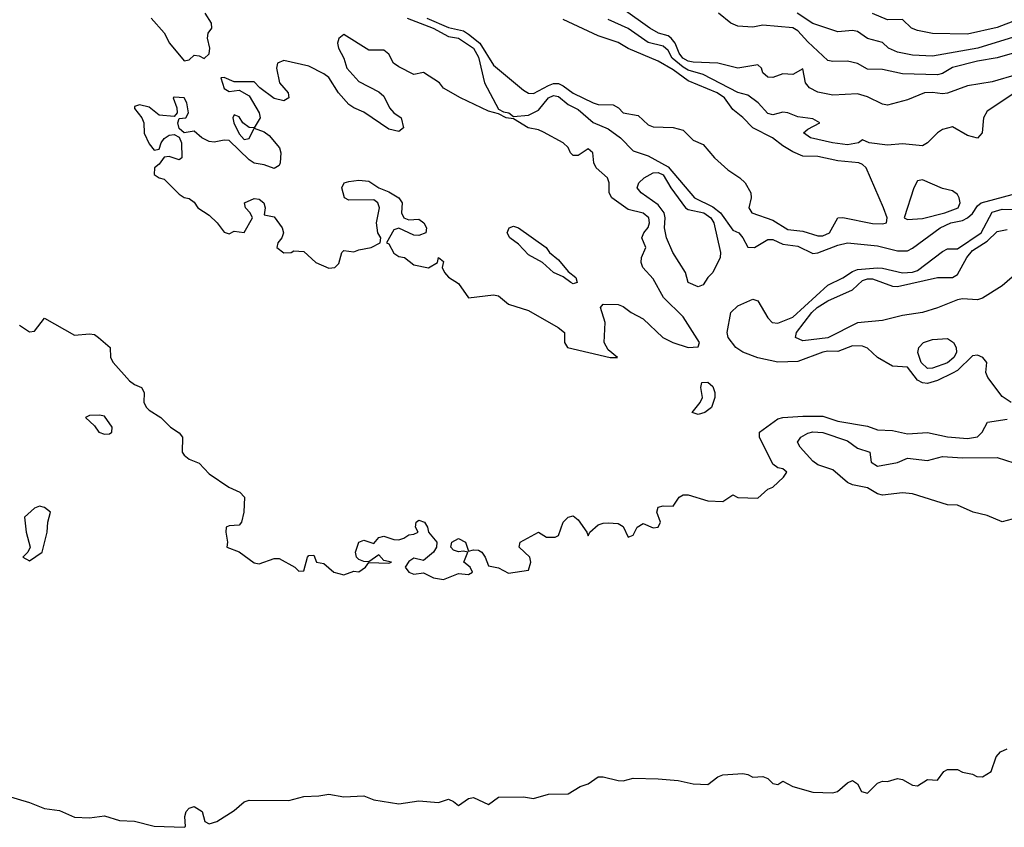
# Model space of a CAD drawing. Header units: metres. Extents: x -46681 to -43747, y -240911 to -237677.
# Tile 670 of 1056: x -45165 to -45066, y -238843 to -238762. Entities that reach past the tile are written whole.
import ezdxf

# ---------------------------------------------------------------- set-up
doc = ezdxf.new("R2010")
doc.units = ezdxf.units.M
doc.layers.add('CONTOUR_INDEX', color=1, linetype='Continuous')
doc.layers.add('CONTOUR_INTER', color=3, linetype='Continuous')

msp = doc.modelspace()

# ---------------------------------------------------------------- linework, layer by layer
at = {"layer": 'CONTOUR_INDEX', "elevation": 60}
for points in [[(-45063.595, -238764.63), (-45066.595, -238765.489), (-45068.595, -238765.822), (-45071.095, -238766.468), (-45072.095, -238767.062), (-45072.595, -238767.22), (-45076.095, -238767.102), (-45078.095, -238766.676), (-45079.595, -238766.621), (-45080.595, -238766.07), (-45081.595, -238765.836), (-45083.095, -238765.879), (-45083.595, -238765.755), (-45085.595, -238763.903), (-45086.595, -238762.798), (-45087.095, -238762.483), (-45090.095, -238762.213), (-45091.095, -238762.425), (-45092.595, -238762.343), (-45093.299, -238762.02), (-45094.545, -238761.02)], [(-45063.095, -238785.751), (-45066.095, -238788.33), (-45068.095, -238789.568), (-45068.595, -238789.76), (-45070.095, -238789.645), (-45070.595, -238789.737), (-45072.595, -238790.556), (-45074.095, -238791.015), (-45076.095, -238791.302), (-45078.095, -238791.81), (-45080.595, -238792.036), (-45083.595, -238793.559), (-45086.095, -238793.867), (-45086.809, -238793.52), (-45086.714, -238793.02), (-45085.177, -238791.02), (-45084.635, -238790.52), (-45083.595, -238789.841), (-45081.095, -238788.731), (-45080.095, -238787.796), (-45079.595, -238787.639), (-45079.095, -238787.653), (-45077.095, -238788.387), (-45076.595, -238788.421), (-45072.595, -238787.496), (-45071.095, -238787.515), (-45070.595, -238787.196), (-45069.644, -238785.52), (-45069.095, -238784.807), (-45067.595, -238783.865), (-45066.595, -238782.908), (-45065.595, -238782.694)], [(-45073.985, -238794.02), (-45073.095, -238793.718), (-45071.595, -238793.606), (-45071.001, -238794.02), (-45070.717, -238794.52), (-45070.693, -238795.02), (-45070.954, -238795.52), (-45071.595, -238796.072), (-45073.095, -238796.601), (-45073.595, -238796.611), (-45074.225, -238796.02), (-45074.545, -238795.02), (-45074.458, -238794.52), (-45073.985, -238794.02)], [(-45064.595, -238811.598), (-45066.095, -238811.978), (-45067.595, -238811.357), (-45069.027, -238811.02), (-45070.595, -238810.336), (-45071.595, -238810.295), (-45075.095, -238809.179), (-45076.095, -238809.079), (-45078.095, -238809.327), (-45078.595, -238809.18), (-45079.595, -238808.584), (-45081.095, -238808.276), (-45081.595, -238808.043), (-45083.095, -238806.775), (-45084.595, -238806.264), (-45085.095, -238805.914), (-45086.364, -238804.52), (-45086.635, -238804.02), (-45086.283, -238803.52), (-45085.595, -238803.106), (-45085.095, -238802.989), (-45084.095, -238803.038), (-45081.595, -238803.885), (-45080.595, -238804.615), (-45079.381, -238805.02), (-45079.244, -238806.02), (-45078.595, -238806.406), (-45076.595, -238806.033), (-45075.595, -238805.604), (-45073.595, -238805.852), (-45072.095, -238805.46), (-45070.095, -238805.578), (-45066.595, -238805.537), (-45064.095, -238806.335)], [(-45168.595, -238838.655), (-45163.595, -238840.109), (-45162.095, -238840.701), (-45160.595, -238840.916), (-45159.095, -238841.569), (-45157.595, -238841.66), (-45156.095, -238841.451), (-45154.595, -238841.927), (-45153.095, -238841.982), (-45151.095, -238842.493), (-45148.095, -238842.594), (-45147.96, -238842.52), (-45148.039, -238841.52), (-45147.886, -238841.02), (-45147.595, -238840.676), (-45147.095, -238840.504), (-45146.304, -238841.02), (-45146.045, -238842.02), (-45145.595, -238842.238), (-45144.822, -238842.02), (-45143.095, -238840.927), (-45142.095, -238840.032), (-45141.595, -238839.86), (-45137.595, -238839.906), (-45136.095, -238839.51), (-45134.595, -238839.447), (-45133.595, -238839.269), (-45132.095, -238839.533), (-45130.095, -238839.431), (-45129.095, -238839.839), (-45126.595, -238840.258), (-45124.595, -238839.926), (-45122.595, -238840.118), (-45121.595, -238839.777), (-45121.095, -238839.996), (-45120.595, -238840.404), (-45119.595, -238839.708), (-45119.095, -238839.625), (-45117.595, -238840.297), (-45116.595, -238839.574), (-45114.095, -238839.537), (-45113.095, -238839.703), (-45111.595, -238839.274), (-45109.595, -238839.226), (-45108.404, -238838.52), (-45107.595, -238838.234), (-45106.595, -238837.554), (-45106.095, -238837.534), (-45104.595, -238837.915), (-45104.095, -238837.922), (-45103.095, -238837.661), (-45100.595, -238837.744), (-45098.595, -238837.891), (-45097.095, -238838.252), (-45095.595, -238838.295), (-45094.595, -238837.524), (-45094.095, -238837.329), (-45092.095, -238837.19), (-45091.595, -238837.293), (-45091.095, -238837.578), (-45090.095, -238837.505), (-45089.595, -238837.712), (-45089.095, -238838.221), (-45088.595, -238838.299), (-45088.095, -238837.968), (-45087.087, -238838.52), (-45085.095, -238839.078), (-45083.095, -238839.153), (-45082.611, -238839.02), (-45081.595, -238838.152), (-45081.095, -238837.9), (-45080.595, -238838.23), (-45080.211, -238839.02), (-45079.595, -238839.183), (-45078.595, -238838.17), (-45078.095, -238837.964), (-45077.595, -238838.001), (-45076.595, -238837.703), (-45076.095, -238837.791), (-45075.095, -238838.384), (-45074.595, -238838.448), (-45073.595, -238837.812), (-45072.595, -238837.887), (-45071.955, -238837.02), (-45071.595, -238836.793), (-45070.595, -238836.816), (-45070.095, -238837.055), (-45069.095, -238837.264), (-45068.644, -238837.52), (-45068.095, -238837.542), (-45067.203, -238837.02), (-45066.716, -238835.52), (-45066.263, -238835.02), (-45065.595, -238834.717)]]:
    msp.add_lwpolyline(points, dxfattribs=at)
at = {"layer": 'CONTOUR_INTER'}
for points, elevation in [([(-45151.418, -238761.52), (-45150.095, -238762.983), (-45149.581, -238764.02), (-45148.095, -238765.796), (-45147.595, -238765.711), (-45147.095, -238765.226), (-45146.595, -238765.287), (-45146.095, -238765.566), (-45145.595, -238765.086), (-45145.545, -238764.52), (-45145.757, -238763.52), (-45145.705, -238763.02), (-45145.322, -238762.52), (-45145.346, -238762.02), (-45145.983, -238761.02)], 58), ([(-45064.595, -238767.164), (-45067.095, -238767.896), (-45069.595, -238768.295), (-45071.595, -238769.038), (-45072.095, -238769.119), (-45073.095, -238768.974), (-45073.901, -238769.02), (-45075.595, -238769.72), (-45077.595, -238770.241), (-45078.095, -238770.157), (-45079.595, -238769.396), (-45080.595, -238769.103), (-45083.095, -238769.243), (-45084.595, -238768.926), (-45085.407, -238768.52), (-45085.816, -238768.02), (-45086.095, -238766.617), (-45087.095, -238767.164), (-45088.095, -238767.118), (-45089.095, -238767.465), (-45089.595, -238767.448), (-45090.094, -238767.02), (-45090.228, -238766.52), (-45090.595, -238766.218), (-45092.595, -238766.553), (-45094.595, -238766.023), (-45097.095, -238765.941), (-45097.595, -238765.828), (-45098.125, -238765.52), (-45098.496, -238765.02), (-45098.875, -238764.02), (-45099.294, -238763.52), (-45099.595, -238763.292), (-45100.565, -238763.02), (-45101.438, -238762.52), (-45104.095, -238760.639)], 59), ([(-45064.095, -238763.157), (-45068.546, -238764.52), (-45073.095, -238765.343), (-45075.095, -238765.24), (-45076.595, -238764.932), (-45077.493, -238764.52), (-45078.095, -238763.965), (-45079.595, -238763.563), (-45080.595, -238762.878), (-45081.095, -238762.759), (-45082.595, -238762.901), (-45085.095, -238762.071), (-45086.663, -238761.02)], 61), ([(-45064.595, -238761.701), (-45066.595, -238762.475), (-45069.595, -238763.133), (-45073.095, -238763.063), (-45074.595, -238762.751), (-45075.184, -238762.52), (-45076.095, -238761.677), (-45077.595, -238761.692), (-45079.095, -238761.071)], 62), ([(-45125.749, -238761.52), (-45123.154, -238762.52), (-45121.595, -238763.366), (-45120.595, -238763.535), (-45119.096, -238764.52), (-45118.595, -238765.448), (-45118.008, -238768.02), (-45116.595, -238770.65), (-45116.095, -238770.92), (-45115.556, -238771.02), (-45115.095, -238771.381), (-45113.595, -238771.23), (-45112.595, -238770.744), (-45111.595, -238769.501), (-45111.095, -238769.278), (-45110.595, -238769.379), (-45109.595, -238770.185), (-45108.595, -238770.689), (-45107.095, -238771.99), (-45105.595, -238772.603), (-45104.35, -238773.52), (-45103.095, -238774.818), (-45101.595, -238775.33), (-45099.595, -238776.426), (-45096.961, -238779.52), (-45095.095, -238780.446), (-45094.33, -238781.02), (-45093.095, -238782.752), (-45092.516, -238783.02), (-45092.107, -238783.52), (-45091.595, -238784.472), (-45090.948, -238784.52), (-45089.595, -238783.718), (-45089.095, -238783.698), (-45088.095, -238784.158), (-45086.595, -238784.354), (-45085.095, -238785.1), (-45084.595, -238785.046), (-45082.595, -238784.275), (-45081.595, -238784.026), (-45078.595, -238784.328), (-45076.595, -238784.824), (-45075.595, -238784.835), (-45075.095, -238784.583), (-45072.314, -238782.52), (-45071.243, -238782.02), (-45070.095, -238781.806), (-45069.595, -238781.537), (-45069.095, -238781.095), (-45068.595, -238780.314), (-45068.208, -238780.02), (-45064.595, -238779.07)], 58), ([(-45123.761, -238761.52), (-45121.595, -238762.474), (-45120.095, -238762.794), (-45119.595, -238763.119), (-45118.47, -238764.02), (-45117.095, -238766.225), (-45114.095, -238768.755), (-45113.595, -238769.053), (-45113.095, -238769.067), (-45111.595, -238768.26), (-45111.095, -238768.087), (-45110.595, -238768.087), (-45110.095, -238768.306), (-45109.095, -238769.057), (-45107.095, -238770.021), (-45106.595, -238770.17), (-45105.095, -238770.211), (-45104.561, -238770.52), (-45104.095, -238771.023), (-45102.595, -238771.29), (-45101.595, -238772.214), (-45101.095, -238772.418), (-45099.095, -238772.466), (-45098.095, -238772.755), (-45097.095, -238773.746), (-45096.095, -238774.182), (-45094.931, -238775.52), (-45093.595, -238776.722), (-45092.392, -238777.52), (-45091.865, -238778.02), (-45091.305, -238779.02), (-45091.259, -238779.52), (-45091.5, -238780.52), (-45091.19, -238781.02), (-45089.095, -238781.771), (-45087.595, -238782.703), (-45086.095, -238782.859), (-45084.595, -238783.345), (-45084.095, -238783.341), (-45083.424, -238783.02), (-45082.595, -238781.519), (-45082.095, -238781.496), (-45079.095, -238782.092), (-45078.095, -238782.121), (-45077.703, -238782.02), (-45077.636, -238781.52), (-45078, -238780.52), (-45079.747, -238776.52), (-45080.095, -238776.184), (-45080.491, -238776.02), (-45082.595, -238775.833), (-45084.595, -238775.389), (-45086.095, -238775.354), (-45087.095, -238774.912), (-45088.095, -238774.334), (-45089.139, -238773.52), (-45091.095, -238772.518), (-45092.095, -238771.468), (-45093.095, -238770.674), (-45093.941, -238769.52), (-45094.681, -238769.02), (-45097.595, -238767.8), (-45099.095, -238766.688), (-45100.595, -238765.826), (-45103.595, -238764.573), (-45104.595, -238763.966), (-45106.595, -238763.296), (-45110.095, -238761.667)], 57), ([(-45064.827, -238769.02), (-45067.595, -238770.833), (-45067.986, -238771.52), (-45068.115, -238773.02), (-45068.595, -238773.536), (-45069.595, -238773.276), (-45071.095, -238772.42), (-45072.095, -238772.696), (-45072.595, -238773.025), (-45073.595, -238774.031), (-45074.095, -238774.329), (-45076.095, -238774.12), (-45077.595, -238774.258), (-45079.449, -238774.02), (-45080.095, -238773.704), (-45080.494, -238774.02), (-45081.595, -238774.218), (-45083.127, -238774.02), (-45085.304, -238773.52), (-45086.012, -238773.02), (-45085.595, -238772.662), (-45084.374, -238772.02), (-45085.095, -238771.618), (-45086.595, -238771.424), (-45087.595, -238771.012), (-45088.095, -238770.956), (-45089.095, -238771.224), (-45089.595, -238771.073), (-45090.578, -238770.02), (-45091.595, -238769.243), (-45092.595, -238768.98), (-45096.095, -238767.176), (-45097.595, -238766.739), (-45098.095, -238766.436), (-45099.182, -238765.52), (-45099.595, -238764.778), (-45100.095, -238764.335), (-45101.595, -238763.961), (-45103.595, -238762.551), (-45105.595, -238761.65)], 58), ([(-45132.095, -238763.163), (-45132.595, -238763.561), (-45132.731, -238764.02), (-45132.635, -238764.52), (-45132.095, -238765.52), (-45131.799, -238766.52), (-45130.595, -238767.876), (-45128.595, -238768.904), (-45128.095, -238769.353), (-45127.526, -238770.52), (-45127.095, -238771.004), (-45126.338, -238771.52), (-45126.108, -238772.52), (-45126.595, -238772.869), (-45127.595, -238772.649), (-45130.095, -238770.934), (-45131.095, -238770.523), (-45131.595, -238770.183), (-45132.641, -238769.02), (-45133.595, -238767.482), (-45134.095, -238767.108), (-45135.595, -238766.346), (-45138.095, -238765.766), (-45138.736, -238766.02), (-45138.848, -238766.52), (-45138.535, -238768.02), (-45137.69, -238769.02), (-45137.604, -238769.52), (-45138.095, -238769.804), (-45139.095, -238769.576), (-45140.508, -238768.52), (-45141.095, -238767.894), (-45143.095, -238767.917), (-45144.095, -238767.478), (-45144.425, -238767.52), (-45144.095, -238768.577), (-45143.595, -238768.858), (-45142.595, -238768.75), (-45141.595, -238769.295), (-45140.576, -238771.02), (-45140.492, -238771.52), (-45141.095, -238772.503), (-45141.595, -238772.489), (-45142.209, -238772.02), (-45142.595, -238771.406), (-45143.095, -238771.221), (-45143.228, -238771.52), (-45143.135, -238772.02), (-45142.595, -238773.112), (-45142.095, -238773.686), (-45141.595, -238773.586), (-45141.095, -238772.563), (-45140.095, -238772.917), (-45139.595, -238773.272), (-45138.532, -238774.52), (-45138.426, -238775.02), (-45138.472, -238776.02), (-45138.595, -238776.294), (-45139.095, -238776.586), (-45140.095, -238776.213), (-45141.095, -238776.061), (-45141.595, -238775.734), (-45143.595, -238773.795), (-45144.095, -238773.765), (-45145.095, -238773.963), (-45145.595, -238773.884), (-45146.327, -238773.52), (-45147.095, -238772.841), (-45148.095, -238773.014), (-45148.595, -238772.59), (-45148.739, -238772.02), (-45148.595, -238771.576), (-45147.934, -238771.52), (-45147.677, -238771.02), (-45147.825, -238770.02), (-45148.095, -238769.523), (-45149.095, -238769.455), (-45149.197, -238769.52), (-45148.841, -238770.52), (-45148.818, -238771.02), (-45149.095, -238771.369), (-45150.595, -238771.232), (-45151.595, -238770.453), (-45152.595, -238770.209), (-45153.095, -238770.377), (-45153.095, -238770.571), (-45152.331, -238771.52), (-45152.146, -238772.02), (-45152.095, -238773.045), (-45151.595, -238774.116), (-45151.095, -238774.755), (-45150.595, -238774.666), (-45150.407, -238774.02), (-45150.095, -238773.587), (-45149.595, -238773.241), (-45149.095, -238773.198), (-45148.595, -238773.458), (-45148.366, -238774.02), (-45148.333, -238775.52), (-45148.595, -238775.707), (-45149.595, -238775.403), (-45150.095, -238775.461), (-45150.595, -238776.168), (-45151.086, -238776.52), (-45151.095, -238777.177), (-45150.601, -238777.52), (-45150.095, -238777.643), (-45148.595, -238779.146), (-45148.095, -238779.5), (-45147.595, -238779.581), (-45147.095, -238779.964), (-45146.718, -238780.52), (-45145.595, -238781.267), (-45144.794, -238782.02), (-45144.095, -238782.959), (-45143.595, -238783.135), (-45143.095, -238782.869), (-45142.095, -238783.012), (-45141.261, -238781.52), (-45141.492, -238781.02), (-45141.947, -238780.52), (-45142.061, -238780.02), (-45141.095, -238779.587), (-45140.595, -238779.667), (-45140.114, -238780.02), (-45139.99, -238780.52), (-45140.095, -238781.229), (-45139.095, -238781.427), (-45138.282, -238782.52), (-45138.156, -238783.02), (-45138.301, -238783.52), (-45138.707, -238784.02), (-45138.8, -238784.52), (-45138.095, -238785.027), (-45137.369, -238785.02), (-45137.095, -238784.836), (-45136.095, -238784.917), (-45134.887, -238786.02), (-45133.595, -238786.57), (-45133.002, -238786.52), (-45132.595, -238786.094), (-45132.313, -238785.02), (-45132.095, -238784.795), (-45131.095, -238784.954), (-45130.595, -238784.727), (-45129.366, -238784.52), (-45128.443, -238784.02), (-45128.391, -238783.52), (-45128.675, -238783.02), (-45128.824, -238782.02), (-45128.532, -238780.52), (-45128.688, -238780.02), (-45129.095, -238779.721), (-45131.595, -238779.767), (-45132.021, -238779.52), (-45132.312, -238778.52), (-45132.048, -238778.02), (-45131.595, -238777.893), (-45130.595, -238777.758), (-45129.595, -238777.864), (-45128.595, -238778.535), (-45127.595, -238778.923), (-45126.584, -238779.52), (-45126.245, -238780.02), (-45126.307, -238781.02), (-45126.095, -238781.545), (-45125.595, -238781.729), (-45124.595, -238781.671), (-45124.069, -238782.02), (-45123.824, -238782.52), (-45123.877, -238783.02), (-45124.595, -238783.302), (-45125.095, -238783.272), (-45126.595, -238782.575), (-45127.095, -238782.732), (-45127.83, -238784.02), (-45127.595, -238784.148), (-45127.095, -238785.06), (-45126.595, -238785.41), (-45126.026, -238785.52), (-45125.095, -238786.236), (-45123.595, -238786.541), (-45122.724, -238786.02), (-45122.595, -238785.521), (-45122.095, -238785.898), (-45122.236, -238786.52), (-45121.997, -238787.02), (-45121.595, -238787.468), (-45120.595, -238788.105), (-45119.595, -238789.55), (-45117.095, -238789.235), (-45116.595, -238789.334), (-45115.595, -238790.181), (-45113.595, -238790.807), (-45110.598, -238792.52), (-45109.982, -238793.02), (-45109.976, -238794.02), (-45109.677, -238794.52), (-45105.416, -238795.52), (-45104.652, -238795.52), (-45105.595, -238794.766), (-45105.99, -238794.02), (-45105.887, -238792.02), (-45106.365, -238790.52), (-45106.095, -238790.192), (-45104.595, -238790.228), (-45104.095, -238790.414), (-45103.292, -238791.02), (-45102.095, -238791.637), (-45100.129, -238793.52), (-45099.129, -238794.02), (-45097.595, -238794.534), (-45096.595, -238794.458), (-45096.437, -238794.02), (-45098.095, -238791.445), (-45100.061, -238789.52), (-45101.095, -238787.638), (-45102.134, -238786.52), (-45102.297, -238786.02), (-45102.265, -238785.52), (-45101.813, -238784.52), (-45102.228, -238783.52), (-45102.032, -238783.02), (-45101.595, -238782.486), (-45101.467, -238782.02), (-45101.52, -238781.52), (-45102.095, -238781.063), (-45103.595, -238780.685), (-45105.232, -238779.52), (-45105.491, -238779.02), (-45105.502, -238778.02), (-45105.664, -238777.52), (-45106.816, -238776.52), (-45107.021, -238776.02), (-45107.132, -238775.02), (-45107.595, -238774.631), (-45108.595, -238775.29), (-45109.095, -238775.3), (-45109.373, -238775.02), (-45109.595, -238774.501), (-45110.095, -238774.033), (-45112.095, -238772.962), (-45112.595, -238772.707), (-45113.605, -238772.52), (-45115.095, -238771.613), (-45115.809, -238771.52), (-45116.595, -238771.118), (-45117.595, -238770.85), (-45120.396, -238769.52), (-45122.095, -238768.535), (-45122.515, -238768.02), (-45124.095, -238766.979), (-45125.095, -238767.178), (-45126.595, -238766.414), (-45127.13, -238766.02), (-45127.595, -238765.137), (-45128.095, -238764.72), (-45129.595, -238764.729), (-45132.095, -238763.163)], 58), ([(-45101.095, -238777.02), (-45100.595, -238776.976), (-45100.095, -238777.215), (-45099.31, -238778.52), (-45097.837, -238780.52), (-45097.595, -238780.685), (-45096.005, -238781.02), (-45095.323, -238781.52), (-45095, -238782.02), (-45094.346, -238785.02), (-45094.367, -238785.52), (-45095.095, -238786.996), (-45095.624, -238787.52), (-45096.095, -238788.231), (-45096.595, -238788.437), (-45097.595, -238788.01), (-45097.846, -238787.02), (-45099.116, -238785.02), (-45099.747, -238783.52), (-45099.955, -238782.52), (-45099.873, -238781.52), (-45099.992, -238781.02), (-45100.595, -238780.219), (-45102.308, -238779.02), (-45102.685, -238778.52), (-45102.517, -238778.02), (-45102.003, -238777.52), (-45101.095, -238777.02)], 59), ([(-45074.595, -238777.82), (-45074.972, -238778.52), (-45075.931, -238781.52), (-45075.595, -238781.714), (-45074.095, -238781.588), (-45071.848, -238781.02), (-45070.521, -238780.52), (-45070.304, -238780.02), (-45070.427, -238779.52), (-45070.595, -238779.203), (-45071.095, -238778.818), (-45072.095, -238778.6), (-45074.095, -238777.732), (-45074.595, -238777.82)], 57), ([(-45065.192, -238800.02), (-45066.095, -238799.426), (-45067.554, -238797.52), (-45067.757, -238797.02), (-45067.633, -238796.02), (-45068.049, -238795.52), (-45068.595, -238795.298), (-45069.095, -238795.349), (-45070.595, -238796.811), (-45071.095, -238797.099), (-45072.595, -238797.814), (-45073.595, -238798.124), (-45074.095, -238798.073), (-45074.595, -238797.792), (-45075.595, -238796.49), (-45077.095, -238796.405), (-45078.595, -238795.514), (-45079.595, -238794.585), (-45080.095, -238794.404), (-45081.095, -238794.348), (-45082.595, -238794.92), (-45083.595, -238794.89), (-45084.095, -238794.996), (-45086.595, -238795.914), (-45088.595, -238795.998), (-45090.595, -238795.573), (-45092.095, -238794.979), (-45092.804, -238794.52), (-45093.566, -238793.52), (-45093.662, -238793.02), (-45093.305, -238791.02), (-45092.595, -238790.351), (-45091.095, -238789.684), (-45090.595, -238789.842), (-45089.595, -238791.546), (-45089.163, -238792.02), (-45088.595, -238792.072), (-45087.095, -238791.484), (-45083.595, -238788.264), (-45082.095, -238787.559), (-45081.095, -238786.892), (-45080.595, -238786.719), (-45078.595, -238786.553), (-45078.095, -238786.561), (-45076.095, -238787.035), (-45075.095, -238786.989), (-45074.595, -238786.819), (-45072.095, -238784.916), (-45071.595, -238784.64), (-45070.595, -238784.627), (-45068.218, -238783.02), (-45067.095, -238780.959), (-45066.095, -238780.656), (-45064.095, -238780.719)], 59), ([(-45115.511, -238782.52), (-45115.095, -238782.365), (-45114.595, -238782.52), (-45111.818, -238784.52), (-45111.484, -238785.02), (-45110.595, -238785.742), (-45109.595, -238786.909), (-45108.851, -238787.52), (-45108.696, -238788.02), (-45109.095, -238788.16), (-45109.344, -238788.02), (-45110.095, -238787.458), (-45111.095, -238787.018), (-45112.19, -238786.02), (-45113.595, -238785.255), (-45114.595, -238784.178), (-45115.465, -238783.52), (-45115.726, -238783.02), (-45115.511, -238782.52)], 58), ([(-45164.595, -238792.281), (-45163.595, -238792.948), (-45163.095, -238792.876), (-45162.095, -238791.586), (-45159.095, -238793.294), (-45157.595, -238793.144), (-45157.095, -238793.224), (-45156.674, -238793.52), (-45155.511, -238794.52), (-45155.483, -238795.52), (-45155.229, -238796.02), (-45153.595, -238797.869), (-45153.095, -238798.242), (-45152.376, -238798.52), (-45152.118, -238799.02), (-45152.138, -238800.02), (-45151.867, -238800.52), (-45151.595, -238800.812), (-45150.431, -238801.52), (-45149.47, -238802.52), (-45148.595, -238803.089), (-45148.278, -238803.52), (-45148.3, -238805.02), (-45148.095, -238805.313), (-45147.595, -238805.7), (-45146.595, -238806.116), (-45145.595, -238807.181), (-45143.614, -238808.52), (-45142.533, -238809.02), (-45142.039, -238809.52), (-45142.134, -238811.02), (-45142.363, -238812.02), (-45142.595, -238812.33), (-45143.595, -238812.389), (-45143.892, -238812.52), (-45143.931, -238813.02), (-45143.765, -238814.02), (-45143.831, -238814.52), (-45142.595, -238815.01), (-45141.095, -238816.091), (-45140.595, -238816.187), (-45139.095, -238815.678), (-45138.595, -238815.676), (-45136.992, -238816.52), (-45136.595, -238816.939), (-45136.095, -238816.888), (-45135.732, -238815.52), (-45135.595, -238815.352), (-45135.095, -238815.337), (-45134.82, -238816.02), (-45134.095, -238816.177), (-45133.095, -238817.039), (-45132.095, -238817.31), (-45131.095, -238816.933), (-45130.595, -238817.005), (-45129.91, -238816.52), (-45129.595, -238816.078), (-45127.595, -238816.129), (-45127.317, -238816.02), (-45128.095, -238815.856), (-45128.595, -238815.301), (-45129.595, -238815.997), (-45130.095, -238815.978), (-45130.595, -238815.77), (-45130.817, -238815.52), (-45130.922, -238815.02), (-45130.595, -238814.013), (-45130.095, -238813.832), (-45129.095, -238814.146), (-45128.595, -238813.551), (-45128.095, -238813.441), (-45127.095, -238813.762), (-45126.595, -238813.796), (-45126.095, -238813.617), (-45125.595, -238813.282), (-45125.095, -238813.227), (-45124.657, -238813.02), (-45124.927, -238812.52), (-45124.863, -238812.02), (-45124.595, -238811.834), (-45124.015, -238812.02), (-45123.724, -238812.52), (-45123.626, -238813.02), (-45122.782, -238814.02), (-45122.804, -238814.52), (-45123.122, -238815.02), (-45124.095, -238815.871), (-45125.095, -238815.631), (-45125.595, -238815.969), (-45125.955, -238816.52), (-45125.595, -238817.044), (-45125.095, -238817.245), (-45124.095, -238817.113), (-45123.095, -238817.605), (-45122.095, -238817.768), (-45120.595, -238817.177), (-45119.595, -238817.264), (-45119.185, -238817.02), (-45119.433, -238816.52), (-45120.072, -238816.02), (-45119.676, -238815.02), (-45120.095, -238814.921), (-45120.595, -238814.988), (-45121.095, -238814.82), (-45121.356, -238814.52), (-45121.284, -238814.02), (-45120.595, -238813.656), (-45119.899, -238814.02), (-45119.595, -238814.943), (-45119.095, -238814.794), (-45118.595, -238814.821), (-45118.278, -238815.02), (-45117.934, -238815.52), (-45117.595, -238816.404), (-45116.595, -238816.602), (-45115.595, -238817.126), (-45113.595, -238816.823), (-45113.351, -238816.02), (-45113.469, -238815.52), (-45114.514, -238814.52), (-45114.412, -238814.02), (-45112.595, -238813.021), (-45111.791, -238813.52), (-45110.908, -238813.52), (-45110.595, -238813.352), (-45110.095, -238812.028), (-45109.595, -238811.519), (-45109.095, -238811.403), (-45108.595, -238811.78), (-45107.723, -238813.02), (-45107.595, -238813.395), (-45107.443, -238813.02), (-45106.595, -238812.3), (-45106.095, -238812.108), (-45105.595, -238812.098), (-45104.595, -238812.141), (-45104.095, -238812.464), (-45103.595, -238813.541), (-45103.095, -238813.309), (-45102.694, -238812.52), (-45102.095, -238812.158), (-45101.095, -238812.576), (-45100.595, -238812.522), (-45100.348, -238812.02), (-45100.721, -238811.02), (-45100.597, -238810.52), (-45100.095, -238810.374), (-45099.095, -238810.412), (-45098.496, -238809.52), (-45098.095, -238809.293), (-45097.595, -238809.297), (-45095.595, -238809.886), (-45094.095, -238809.938), (-45093.095, -238809.291), (-45092.595, -238809.546), (-45090.595, -238809.613), (-45089.595, -238808.714), (-45089.084, -238808.52), (-45088.012, -238807.52), (-45087.705, -238807.02), (-45088.095, -238806.673), (-45088.595, -238806.567), (-45089.095, -238806.225), (-45090.425, -238803.52), (-45090.444, -238803.02), (-45088.595, -238801.655), (-45088.095, -238801.522), (-45086.095, -238801.4), (-45084.095, -238801.414), (-45082.595, -238801.903), (-45079.595, -238802.408), (-45078.595, -238802.757), (-45077.095, -238802.834), (-45075.595, -238803.157), (-45073.595, -238803.028), (-45071.595, -238803.46), (-45069.595, -238803.635), (-45068.595, -238803.477), (-45068.099, -238803.02), (-45067.594, -238802.02), (-45065.595, -238801.702)], 59), ([(-45096.206, -238798.02), (-45095.595, -238798.012), (-45095.095, -238798.426), (-45094.896, -238799.02), (-45094.924, -238799.52), (-45095.244, -238800.52), (-45095.915, -238801.02), (-45096.595, -238801.242), (-45097.17, -238801.02), (-45096.363, -238800.02), (-45096.156, -238799.52), (-45096.301, -238798.52), (-45096.206, -238798.02)], 59), ([(-45157.595, -238801.344), (-45157.989, -238801.52), (-45157.095, -238802.367), (-45156.642, -238803.02), (-45156.095, -238803.201), (-45155.595, -238803.164), (-45155.359, -238803.02), (-45155.307, -238802.52), (-45156.095, -238801.402), (-45156.595, -238801.293), (-45157.595, -238801.344)], 59), ([(-45162.595, -238810.416), (-45163.095, -238810.628), (-45164.101, -238811.52), (-45163.946, -238813.02), (-45163.532, -238814.52), (-45163.767, -238815.02), (-45164.262, -238815.52), (-45163.595, -238815.886), (-45162.331, -238815.02), (-45161.83, -238813.02), (-45161.762, -238812.02), (-45161.509, -238811.02), (-45162.095, -238810.54), (-45162.595, -238810.416)], 59)]:
    msp.add_lwpolyline(points, dxfattribs=dict(at, elevation=elevation))

doc.saveas('drawing.dxf')
